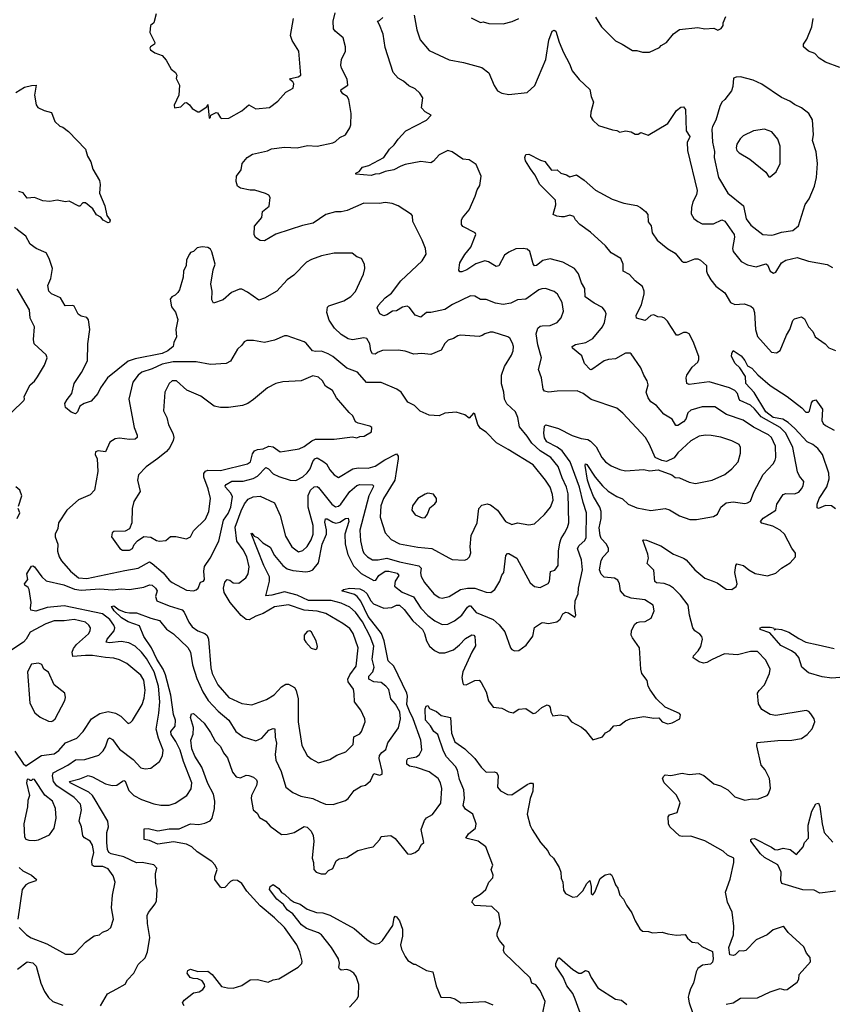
# Model space of a CAD drawing. Extents: x 2056909 to 2160450, y 827444 to 1016825.
# Tile 465 of 501: x 2125242 to 2130962, y 975486 to 982416. Entities that reach past the tile are written whole.
import ezdxf

# ---------------------------------------------------------------- set-up
doc = ezdxf.new("R2010")
doc.units = 0

msp = doc.modelspace()

# ---------------------------------------------------------------- linework, layer by layer
at = {"layer": '0CON10XD'}
for points in [[(2126202, 982458), (2126186.7, 982395), (2126162.5, 982375), (2126156.7, 982325), (2126192.5, 982255), (2126190, 982245), (2126162.5, 982225), (2126157.5, 982215), (2126162.5, 982205), (2126193.9, 982183.9), (2126243.6, 982163.6), (2126272, 982132), (2126307, 982067), (2126337.5, 982045), (2126347.5, 982025), (2126343.3, 982003.3), (2126366.7, 981955), (2126362.9, 981885), (2126328, 981815), (2126332.5, 981795), (2126377, 981803), (2126405, 981830), (2126415, 981832.5), (2126437.7, 981817.7), (2126455, 981790), (2126495, 981767.5), (2126505, 981767.5), (2126558.3, 981801.7), (2126565, 981820), (2126575, 981722.5), (2126585, 981730), (2126587, 981743), (2126625, 981763.8), (2126635, 981760), (2126655, 981726.2), (2126665, 981721.2)], [(2128920.6, 980260.6), (2128975.4, 980264.6), (2129025.4, 980284.6), (2129052.2, 980317.8), (2129068.9, 980365), (2129060, 980425), (2129027.1, 980485), (2129005, 980501.9), (2128943.8, 980523.8), (2128917.4, 980522.6), (2128895, 980513.8), (2128805, 980450), (2128745, 980444.4), (2128698.9, 980421.1), (2128645, 980411.4), (2128590.6, 980420.6), (2128525, 980445.6), (2128485, 980445.6), (2128445, 980470), (2128415, 980471.4), (2128289.4, 980410.6), (2128235, 980376.7), (2128135.5, 980354.5), (2128105, 980354.2), (2128065, 980322.9), (2128026, 980336), (2127985, 980390), (2127969.4, 980399.4), (2127936.3, 980393.7), (2127895, 980366.2), (2127865, 980363.8), (2127825, 980338), (2127805, 980332.5), (2127776.2, 980345), (2127758.3, 980388.3), (2127764.4, 980405), (2127815, 980459.5), (2127857.8, 980492.2), (2127925, 980577.5), (2128075, 980718), (2128104, 980765), (2128097.1, 980805), (2128074.3, 980865), (2128010, 980995), (2128005.8, 981035), (2127998.8, 981045), (2127907, 981107), (2127862.7, 981122.7), (2127815, 981130), (2127775, 981121.9), (2127665, 981124.4), (2127547.3, 981072.7), (2127505, 981063.8), (2127465, 981063.5), (2127397.5, 981045), (2127306.4, 980983.6), (2127231.7, 980968.3), (2127145, 980939.5), (2127044, 980906), (2126965, 980858.6), (2126935, 980861.2), (2126902.7, 980882.7), (2126892.5, 980905), (2126893.9, 980963.9), (2126945, 981023.3), (2126951.2, 981065), (2126997.4, 981102.6), (2127003.8, 981165), (2126995, 981180), (2126972.1, 981192.1), (2126896.1, 981216.1), (2126865, 981216.2), (2126795, 981231.2), (2126773.8, 981245), (2126766.1, 981276.1), (2126766.7, 981315), (2126800, 981360), (2126807.5, 981405), (2126843.8, 981445), (2126879.7, 981470.3), (2126985, 981493.1), (2127015, 981507.8), (2127105, 981518.9), (2127195, 981514.4), (2127268.3, 981531.7), (2127335, 981526.7), (2127445, 981548.6), (2127465, 981558), (2127495, 981586), (2127535, 981606.2), (2127566.2, 981655), (2127573.8, 981675), (2127574.3, 981755), (2127559.1, 981855), (2127545.7, 981875.7), (2127517.5, 981895), (2127502.5, 981915), (2127504.5, 981925.5), (2127552, 981955), (2127546.6, 981996.6), (2127505.8, 982075), (2127501.4, 982095), (2127507.5, 982135), (2127535.7, 982194.3), (2127535.7, 982225), (2127518.9, 982288.9), (2127461.2, 982335), (2127451.7, 982351.7), (2127449.2, 982405), (2127461.9, 982465)], [(2126665, 981721.2), (2126715, 981724), (2126805, 981774.2), (2126855, 981816.2), (2126905, 981789.2), (2127001.2, 981798.8), (2127058.3, 981841.7), (2127114.2, 981905.8), (2127166.7, 981935), (2127172.5, 981965), (2127165, 981978.8), (2127143.3, 981995), (2127147, 982003), (2127202.5, 982015), (2127220, 982025), (2127207.1, 982195), (2127159.4, 982269.4), (2127147.1, 982305), (2127170, 982425)], [(2129344.7, 979135), (2129385, 979097.6), (2129445, 979059.3), (2129483.8, 979043.8), (2129525.8, 979005.8), (2129585, 978981.2), (2129685, 978960.6), (2129785, 978975.6), (2129815.4, 978965.4), (2129885, 978923.5), (2129958.6, 978898.6), (2130005, 978899.1), (2130125, 978918.5), (2130154, 978935), (2130176.9, 978985), (2130215.3, 979014.7), (2130265, 979022.3), (2130345, 979011.1), (2130365.4, 979014.6), (2130385, 979028), (2130408.3, 979091.7), (2130475, 979214), (2130545, 979290), (2130560, 979315), (2130564.6, 979335.4), (2130562, 979415), (2130534.5, 979475), (2130512.9, 979495), (2130407.5, 979547.5), (2130335, 979598.2), (2130217.7, 979637.7), (2130135, 979691.9), (2130045, 979691.4), (2129965, 979668.6), (2129945, 979648.8), (2129929.6, 979605), (2129915, 979585.6), (2129875, 979558.9), (2129860.7, 979560.7), (2129834, 979604), (2129775, 979638.5), (2129725, 979701.4), (2129685, 979727.5), (2129665, 979753.8), (2129651.5, 979795), (2129665.7, 979845), (2129659.2, 979875), (2129634.2, 979915), (2129614, 979965), (2129546.7, 980065), (2129538.8, 980068.8), (2129505, 980067.8), (2129435, 980030), (2129387.5, 980025), (2129356.7, 980015), (2129275, 979958), (2129265, 979952), (2129257.5, 979955), (2129218.6, 979995), (2129199.8, 980049.8), (2129132.5, 980105), (2129130, 980115), (2129155, 980129.5), (2129226.2, 980143.8), (2129277.1, 980172.9), (2129344.4, 980255), (2129358.1, 980285), (2129368.9, 980345), (2129363.1, 980365), (2129345, 980390.8), (2129285, 980420), (2129221.9, 980465), (2129219.1, 980525), (2129195.5, 980565), (2129176.3, 980626.3), (2129147.5, 980665), (2129065, 980709.4), (2128975, 980733.1), (2128925, 980722.2), (2128879.2, 980685), (2128865, 980683.1), (2128855, 980698.8), (2128833.6, 980785), (2128815, 980800.8), (2128786.4, 980806.4), (2128735, 980803.4), (2128685, 980780.7), (2128655, 980758.2), (2128615, 980683.8), (2128595, 980678), (2128583.8, 980685), (2128541.3, 980711.3), (2128515, 980717.8), (2128452.6, 980697.4), (2128390, 980655), (2128355, 980640.9), (2128340.7, 980640.7), (2128332.3, 980652.3), (2128339.2, 980705), (2128375, 980764.3), (2128416.5, 980815), (2128453.6, 980903.6), (2128447.5, 980915), (2128360.5, 980960.5), (2128352.5, 980975), (2128351.2, 981005), (2128358.6, 981021.4), (2128405, 981076.7), (2128447.9, 981175), (2128460.9, 981219.1), (2128481.4, 981248.6), (2128490, 981315), (2128455, 981397.5), (2128405, 981429.4), (2128360, 981435), (2128286.1, 981486.1), (2128255, 981495.7), (2128194, 981465), (2128155, 981421.2), (2128135, 981408.8), (2128065, 981418), (2127955, 981396.1), (2127924.2, 981384.2), (2127875, 981359.4), (2127815, 981348.2), (2127775, 981330.6), (2127745, 981329.2), (2127715, 981318.5), (2127608.3, 981328.3), (2127607.5, 981335), (2127632, 981348), (2127655, 981378), (2127700.3, 981389.7), (2127805, 981447.1), (2127845, 981504.2), (2127877.1, 981535), (2127905, 981575.8), (2127958.8, 981635), (2128105, 981708.6), (2128139.2, 981745), (2128095, 981768.5), (2128070, 981795), (2128079.1, 981865), (2128058.9, 981898.9), (2128025, 981930.6), (2127981.7, 981951.7), (2127943.2, 981983.2), (2127905, 982003.8), (2127870, 982045), (2127815, 982220), (2127801.2, 982315), (2127775, 982380), (2127760, 982405), (2127775, 982410), (2127798.3, 982431.7)], [(2128017.9, 982447.9), (2128036.1, 982343.9), (2128061.4, 982275), (2128125, 982199.2), (2128265, 982134.4), (2128365, 982115.5), (2128495, 982078.6), (2128545, 982041.2), (2128582.3, 981952.3), (2128606.2, 981915), (2128635, 981898.8), (2128685, 981890), (2128815, 981904), (2128867.9, 981952.1), (2128944.5, 982135), (2128967.1, 982272.9), (2128990, 982335), (2129005, 982342.5), (2129015, 982335.8), (2129038.9, 982258.9), (2129069.2, 982185), (2129112.5, 982105), (2129130, 982055), (2129180, 981995), (2129255.8, 981925), (2129264.3, 981875), (2129280, 981835), (2129261.1, 981765), (2129260, 981735), (2129275, 981708.8), (2129315, 981671.2), (2129415, 981640), (2129445, 981636.2), (2129465, 981623.3), (2129505, 981633.3), (2129545, 981626.7), (2129575, 981610), (2129595, 981611.2), (2129615, 981621.2), (2129665, 981604), (2129805, 981685.8), (2129865, 981778), (2129895, 981800), (2129915, 981803.8), (2129929.2, 981785), (2129934.2, 981634.2), (2129959.1, 981595), (2129956.5, 981585), (2129940.4, 981555), (2129941.5, 981495), (2130011.5, 981215), (2130005.5, 981184.5), (2129980, 981135), (2129970.8, 981095), (2129968.8, 981048.8), (2129987.9, 981017.9), (2130014.5, 980994.5), (2130045, 980979.2), (2130125, 980978.1), (2130185, 981006.9), (2130205, 980998.1), (2130271.6, 980905), (2130273.5, 980885), (2130260, 980805), (2130263.5, 980783.5), (2130320.6, 980715), (2130365, 980689.5), (2130425, 980675.9), (2130495, 980698.1), (2130505, 980690), (2130524.5, 980645), (2130547.8, 980632.2), (2130565, 980640), (2130605, 980705.6), (2130635, 980724.6), (2130715, 980741.1), (2130795, 980716.5), (2130925, 980692.7), (2130963, 980673)], [(2128419.3, 982429.3), (2128485, 982396.2), (2128505, 982400), (2128545, 982390), (2128645, 982386.2), (2128707.5, 982402.5), (2128755, 982423.8)], [(2129294, 982435), (2129337, 982367), (2129435, 982266.7), (2129482.5, 982245), (2129555, 982200), (2129585, 982200), (2129625, 982187.5), (2129675, 982186.7), (2129745, 982220), (2129757.5, 982235), (2129795, 982256.2), (2129843, 982317), (2129885, 982346.2), (2130015, 982360), (2130065, 982351.2), (2130126.7, 982356.7), (2130155, 982342.5), (2130180, 982355), (2130192.5, 982375), (2130192.5, 982395), (2130212.3, 982437.7)], [(2131015, 982080), (2130915, 982117.5), (2130870, 982145), (2130838.5, 982178.5), (2130793.3, 982195), (2130760, 982225), (2130760, 982245), (2130781.7, 982278.3), (2130818.8, 982365), (2130826, 982425)], [(2130535, 980900), (2130555, 980903.8), (2130605, 980920.5), (2130685, 980933.3), (2130724.2, 980965), (2130771.1, 981115), (2130800, 981155), (2130836.4, 981243.6), (2130850, 981305), (2130857.5, 981405), (2130847.5, 981485), (2130823.3, 981565), (2130830, 981605), (2130822.3, 981712.3), (2130796.2, 981755), (2130745.7, 981795.7), (2130695, 981818.6), (2130663.5, 981843.5), (2130605, 981867.8), (2130465, 981962), (2130405, 981990.8), (2130315, 982014), (2130285, 982012.5), (2130266.7, 982005), (2130262, 981945), (2130252, 981915), (2130204.6, 981855.4), (2130184.4, 981835), (2130168.9, 981805), (2130142.1, 981707.9), (2130117.5, 981665), (2130113.1, 981645), (2130118.5, 981555), (2130132.1, 981487.9), (2130130, 981445), (2130160.6, 981305), (2130225.3, 981195.3), (2130335.7, 981105.7), (2130356.4, 981015), (2130388.8, 980968.8), (2130473.3, 980905), (2130535, 980900)], [(2125215, 981904), (2125275, 981941.2), (2125325, 981952), (2125357.5, 981955), (2125346.2, 981885), (2125357.7, 981817.7), (2125368.3, 981798.3), (2125415, 981776.2), (2125465, 981763.3), (2125490, 981700), (2125525, 981666.7), (2125545, 981660), (2125585, 981630), (2125703.8, 981505), (2125720, 981455), (2125742, 981415), (2125756.2, 981365), (2125803.8, 981285), (2125808.8, 981255), (2125802.5, 981195), (2125840, 981105), (2125855, 981037.5), (2125877.5, 981005), (2125875, 980987.5), (2125865, 980986.2), (2125830, 981005), (2125813.3, 981025), (2125782, 981042), (2125757.5, 981085), (2125705, 981126.2), (2125685, 981126.7), (2125665, 981102.5), (2125657, 981103), (2125589.3, 981139.3), (2125565, 981133.8), (2125506.1, 981146.1), (2125455, 981136), (2125405, 981142), (2125345.6, 981165.6), (2125295, 981160.8), (2125265, 981198), (2125235, 981205.8)], [(2130525, 981310), (2130566.2, 981345), (2130593.8, 981405), (2130595.8, 981525), (2130578, 981575), (2130535, 981626), (2130485, 981645.8), (2130406.6, 981633.4), (2130335, 981597.8), (2130313.3, 981576.7), (2130290.6, 981539.4), (2130284.1, 981515), (2130289.6, 981495), (2130305, 981479.6), (2130381.2, 981435), (2130493.9, 981343.9), (2130515, 981310), (2130525, 981310)], [(2130460.7, 977169.3), (2130430, 977305), (2130432, 977328), (2130577.7, 977342.3), (2130675.8, 977344.2), (2130745, 977356.7), (2130785.9, 977384.1), (2130820, 977425), (2130838.8, 977475), (2130833.3, 977495), (2130811.2, 977531.2), (2130795.8, 977545.8), (2130777, 977553), (2130565, 977518), (2130525, 977526.2), (2130465, 977560), (2130441.7, 977601.7), (2130436, 977675), (2130446, 977695), (2130484.2, 977735), (2130519.5, 977815), (2130525.5, 977845), (2130495, 977908), (2130435, 977968), (2130385, 977968.1), (2130295, 977945.5), (2130203, 977953), (2130115, 977913.1), (2130078.4, 977891.6), (2130055, 977887.9), (2130025.4, 977895.4), (2129983.3, 977925), (2129985, 977937.5), (2130017.4, 977972.6), (2130036.9, 978005), (2130046.9, 978055), (2130042.5, 978075), (2130030.3, 978090.3), (2129994.5, 978114.5), (2129979.2, 978135), (2129956.5, 978225), (2129946.2, 978295), (2129892.5, 978365), (2129843.1, 978415), (2129815, 978433.6), (2129778.8, 978448.8), (2129725, 978452.5), (2129712.9, 978462.9), (2129705, 978542.5), (2129659.5, 978589.5), (2129667.5, 978625), (2129664.4, 978655), (2129628.3, 978751.7), (2129634.1, 978755.9), (2129655, 978751.9), (2129755, 978712.5), (2129843.3, 978655), (2129915, 978627.1), (2129933.8, 978613.8), (2129994.4, 978545), (2130064.4, 978485), (2130115, 978465.5), (2130152.3, 978452.3), (2130215, 978408), (2130253.9, 978406.1), (2130283.9, 978426.1), (2130291.2, 978445), (2130275.7, 978525), (2130282.5, 978575), (2130290, 978585), (2130336.7, 978575), (2130375, 978544.2), (2130419.1, 978519.1), (2130505, 978502.5), (2130565, 978521.2), (2130605, 978556), (2130665, 978593.8), (2130703.3, 978635), (2130701.7, 978661.7), (2130675.9, 978695.9), (2130625, 978796), (2130595, 978821.9), (2130542.2, 978852.2), (2130465, 978872.2), (2130455.8, 978885), (2130475, 978908.2), (2130563.3, 978965), (2130572.2, 979005), (2130616, 979075), (2130635, 979081.5), (2130695, 979078.2), (2130725, 979091.5), (2130745, 979112.9), (2130757.8, 979135), (2130760.8, 979165), (2130732, 979202), (2130715.9, 979234.1), (2130684.2, 979405), (2130633.9, 979505), (2130594.2, 979545), (2130461.1, 979621.1), (2130415, 979676.2), (2130385, 979702.3), (2130313.5, 979735), (2130305.2, 979745.2), (2130294.6, 979785), (2130275, 979805.9), (2130239.2, 979825), (2130095, 979868.2), (2129955, 979848), (2129937.5, 979855), (2129932, 979895), (2129938, 979915), (2129975, 979970), (2130015.8, 980005), (2130022.9, 980025), (2130021.4, 980045), (2129982, 980152), (2129955, 980204), (2129935, 980214.3), (2129915, 980214.2), (2129877.5, 980195), (2129865, 980196), (2129825.5, 980255.5), (2129802.5, 980295), (2129780, 980315), (2129765, 980322.9), (2129732.5, 980325), (2129705, 980338.8), (2129685, 980334.2), (2129645, 980300), (2129584.4, 980314.4), (2129581.4, 980335), (2129618.3, 980411.7), (2129638, 980485), (2129638.4, 980505), (2129625, 980538.9), (2129575, 980578.2), (2129535, 980622.7), (2129490, 980645), (2129488.5, 980695), (2129473.1, 980735), (2129405, 980775.6), (2129365.2, 980825.2), (2129260.8, 980920.8), (2129183.8, 980975), (2129155, 981006.7), (2129141.7, 981031.7), (2129115, 981041.2), (2129075, 981027.5), (2129055, 981028.9), (2129023.1, 981033.1), (2128996.7, 981045), (2129016.4, 981113.6), (2129013.8, 981145), (2128903.8, 981255), (2128866.7, 981325), (2128836.4, 981366.4), (2128803, 981423), (2128796.7, 981445), (2128805, 981466.7), (2128825, 981468.8), (2128906.7, 981426.7), (2128938.8, 981418.8), (2128985, 981357.5), (2129025, 981360), (2129050, 981335), (2129090, 981325), (2129115, 981310), (2129160, 981325), (2129215, 981286.2), (2129295.6, 981215.6), (2129412, 981152), (2129495, 981125.8), (2129585, 981107.3), (2129610.8, 981095), (2129647.8, 981065), (2129662.5, 981045), (2129665, 980992.5), (2129685.8, 980965.8), (2129694.4, 980915), (2129728.6, 980865), (2129804.2, 980804.2), (2129855, 980772.5), (2129899.3, 980719.3), (2129915, 980709.2), (2129935, 980710), (2129995, 980731.9), (2130015, 980732.5), (2130035, 980724), (2130075.6, 980685.6), (2130076.9, 980645), (2130083.8, 980623.8), (2130105.6, 980585), (2130141.2, 980541.2), (2130205, 980492.9), (2130245.8, 980425), (2130275, 980412.5), (2130342.5, 980415), (2130389.1, 980399.1), (2130405, 980386.2), (2130413.5, 980355), (2130422.2, 980235), (2130435, 980186.7), (2130533.3, 980075), (2130569.3, 980070.7), (2130595, 980087.5), (2130639.2, 980195), (2130663.6, 980236.4), (2130685, 980298.8), (2130695, 980311.2), (2130745, 980323.8), (2130765, 980310), (2130793.9, 980253.9), (2130825, 980221.2), (2130840.8, 980185), (2130911.9, 980135), (2130937, 980107), (2130985, 980086.9)], [(2127668, 980695), (2127646.7, 980735), (2127615, 980746), (2127583, 980773), (2127455, 980772.9), (2127365.7, 980754.3), (2127295, 980729.2), (2127260.9, 980709.1), (2127171.2, 980618.8), (2127124.3, 980585.7), (2127051.2, 980505), (2126964.6, 980455.4), (2126925, 980442.5), (2126845, 980499.2), (2126805, 980518.8), (2126788.3, 980518.3), (2126733.7, 980496.3), (2126675, 980444.2), (2126605, 980421.2), (2126594.3, 980444.3), (2126595.8, 980505.8), (2126587.5, 980555), (2126604, 980655), (2126617.1, 980695), (2126595, 980783.3), (2126585, 980801.2), (2126565, 980813.8), (2126525, 980818), (2126490.8, 980809.2), (2126465.8, 980784.2), (2126445, 980777.5), (2126436.7, 980765), (2126416.7, 980725), (2126413.3, 980685), (2126393.8, 980645), (2126393.3, 980605), (2126366.2, 980515), (2126355, 980496.7), (2126335, 980476.7), (2126312.5, 980465), (2126301.7, 980448.3), (2126310, 980395), (2126338.6, 980358.6), (2126355.3, 980305), (2126341.7, 980235), (2126346, 980185), (2126325.6, 980145), (2126322.9, 980115), (2126284.4, 980085), (2126245, 980067.6), (2126055, 980028.8), (2126006.4, 980013.6), (2125859.4, 979895), (2125811.4, 979825), (2125791.9, 979785), (2125745, 979730), (2125695, 979714), (2125666.2, 979695), (2125648, 979655), (2125635, 979642), (2125605, 979653.1), (2125565, 979685.8), (2125558.6, 979715), (2125577, 979743), (2125608.9, 979785), (2125624.6, 979855), (2125676.2, 979933.8), (2125718.2, 980015), (2125720.3, 980135), (2125735.5, 980235), (2125725, 980303.3), (2125715, 980318.8), (2125675, 980328.8), (2125653.3, 980343.3), (2125625, 980398.8), (2125615, 980404), (2125562, 980402), (2125529.1, 980459.1), (2125465, 980485.7), (2125445.8, 980505), (2125440.5, 980545), (2125461.1, 980595), (2125472, 980665), (2125450, 980735), (2125427.1, 980775), (2125356.7, 980805), (2125316.2, 980835), (2125285, 980892.9), (2125205, 980953.5)], [(2125237.1, 976027.1), (2125290.6, 975975), (2125323.3, 975953.3), (2125431.7, 975911.7), (2125565, 975838), (2125615, 975839.2), (2125635, 975848), (2125705, 975924.2), (2125765, 975967.5), (2125804.2, 975975.8), (2125825, 975994), (2125862, 976008), (2125883.6, 976026.4), (2125902.5, 976085), (2125888, 976165), (2125894.2, 976254.2), (2125914, 976345), (2125900.3, 976390.3), (2125865, 976438.2), (2125826.2, 976455), (2125765, 976456.9), (2125752.1, 976465), (2125750.5, 976495), (2125764.1, 976555), (2125755.3, 976605.3), (2125737.8, 976635), (2125697.4, 976657.4), (2125685, 976670.8), (2125677.8, 976735), (2125660.3, 976775), (2125676.2, 976855), (2125668.9, 976895), (2125625, 976941.6), (2125503.3, 977023.3), (2125479.8, 977055), (2125471.6, 977095), (2125476.4, 977115), (2125580.6, 977169.4), (2125634, 977206), (2125700.6, 977209.4), (2125799.8, 977240.2), (2125829.3, 977270.7), (2125845, 977297.5), (2125864.7, 977355.3), (2125875, 977361.1), (2125895, 977348.5), (2125945, 977282.7), (2126039.7, 977209.7), (2126095, 977150.6), (2126125, 977142.2), (2126165, 977148.2), (2126225.5, 977195), (2126246.4, 977235), (2126252.3, 977275), (2126218.9, 977358.9), (2126202.4, 977422.4), (2126222, 977535), (2126228.9, 977615), (2126218.3, 977725), (2126187.7, 977825), (2126135, 977919.3), (2126099.7, 977965), (2126055, 978007.5), (2126010.9, 978030.9), (2125955, 978040), (2125875, 978030.7), (2125850.8, 978035), (2125857.5, 978055), (2125906.4, 978115), (2125912.3, 978135), (2125904.7, 978155), (2125875.3, 978195), (2125824.8, 978234.8), (2125555, 978291), (2125435, 978277.8), (2125355, 978253.8), (2125321.1, 978261.1), (2125317.1, 978275), (2125322, 978315), (2125309.5, 978405), (2125300.4, 978420.4), (2125278.8, 978435), (2125276, 978445), (2125298.2, 978475), (2125292.9, 978515), (2125325, 978570.8), (2125335, 978572.9), (2125345, 978565.6), (2125396.8, 978495), (2125427, 978467), (2125551.3, 978438.7), (2125627.5, 978407.5), (2125675, 978399.6), (2125805, 978410.6), (2125895, 978402.1), (2125955, 978409.6), (2126015, 978404.5), (2126115, 978420.7), (2126155, 978439.1), (2126175, 978436.4), (2126197.7, 978415), (2126208.8, 978395), (2126198.2, 978355), (2126207.8, 978325), (2126295, 978289.7), (2126385, 978263.1), (2126400.4, 978245), (2126432.7, 978175), (2126455, 978143.8), (2126495, 978115.4), (2126545.7, 978095.7), (2126561.1, 978081.1), (2126570.4, 978055), (2126587.7, 977855), (2126596.8, 977815), (2126636.4, 977735), (2126715, 977645.5), (2126805, 977602.2), (2126875, 977593.3), (2126978.7, 977631.3), (2127032, 977665), (2127085, 977719.2), (2127115, 977740), (2127135, 977740), (2127175, 977715.6), (2127188.2, 977695), (2127200.9, 977635), (2127202.1, 977475), (2127226.8, 977306.8), (2127265, 977236.2), (2127292.4, 977212.4), (2127345, 977185.8), (2127425, 977209.4), (2127475, 977238.6), (2127537.9, 977262.1), (2127588.5, 977315), (2127592.7, 977367.3), (2127635, 977390), (2127648.1, 977405), (2127673.9, 977473.9), (2127670.8, 977495), (2127642.5, 977555), (2127599.4, 977615), (2127595, 977670), (2127592.5, 977705), (2127554.8, 977754.8), (2127551.8, 977775), (2127565.2, 977805), (2127610.8, 977865), (2127623.6, 977995), (2127588.8, 978095), (2127565, 978130), (2127515.9, 978165.9), (2127396.4, 978236.4), (2127335, 978252), (2127245, 978260.8), (2127135, 978296.9), (2127035, 978283.1), (2126954.4, 978235.6), (2126905, 978217.8), (2126858.1, 978191.9), (2126835, 978193.2), (2126801.8, 978221.8), (2126723.2, 978313.2), (2126681.9, 978385), (2126675.4, 978415), (2126685, 978456.7), (2126702.5, 978475), (2126720.6, 978470.6), (2126745, 978452), (2126785, 978450.8), (2126832.6, 978487.4), (2126849.6, 978515), (2126857.1, 978565), (2126841.7, 978635), (2126815.2, 978685.2), (2126770.8, 978745), (2126759.5, 978845), (2126801.4, 978958.6), (2126825, 979008.9), (2126849.4, 979040.6), (2126885, 979058.6), (2126935, 979061.9), (2127036.1, 979016.1), (2127076, 978926), (2127111.6, 978781.6), (2127156.7, 978706.7), (2127205, 978670), (2127235, 978680.6), (2127265, 978708.1), (2127293.4, 978755), (2127306.8, 978795), (2127306.4, 978855), (2127272.1, 978985), (2127272.8, 979067.2), (2127289.1, 979105), (2127315, 979127.5), (2127335, 979131.4), (2127345, 979124.2), (2127438.7, 979005), (2127465, 978988.4), (2127485, 978992.4), (2127501.8, 979005), (2127565.9, 979094.1), (2127615, 979138.5), (2127635, 979144.6), (2127725, 979141.4), (2127731.4, 979135), (2127730.4, 979125), (2127698.7, 979065), (2127636.4, 978823.6), (2127641.1, 978748.9), (2127654.1, 978684.1), (2127665, 978661.2), (2127690.8, 978635), (2127725.4, 978615.4), (2127765, 978613.4), (2127826.5, 978626.5), (2127915, 978600.8), (2128052.4, 978572.4), (2128068.9, 978555), (2128063.8, 978523.8), (2128066.7, 978496.7), (2128092.2, 978455), (2128156.7, 978375), (2128195, 978350), (2128215, 978345.6), (2128265, 978356.9), (2128345, 978405.5), (2128395, 978415.3), (2128445, 978414), (2128525, 978386.5), (2128557.5, 978385), (2128587.1, 978405), (2128621.4, 978465), (2128634.4, 978505.6), (2128650, 978525), (2128662.9, 978645), (2128675, 978658.8), (2128685, 978658), (2128740, 978625), (2128835, 978452.5), (2128865, 978426.9), (2128905, 978420), (2128962.4, 978447.6), (2128970.4, 978465), (2128977.1, 978532.9), (2129008.9, 978541.1), (2129032.9, 978575), (2129035.5, 978675.5), (2129043.8, 978735), (2129053.8, 978765), (2129076.9, 978803.1), (2129097.9, 978842.1), (2129107.1, 978875), (2129102.3, 979077.7), (2129091.9, 979125), (2129060.7, 979190.7), (2129032.2, 979272.2), (2128980, 979335), (2128905, 979380.7), (2128846.5, 979435), (2128814.5, 979485), (2128759.4, 979549.4), (2128748.5, 979615), (2128731.9, 979655), (2128671.4, 979711.4), (2128653.3, 979745), (2128648.5, 979795), (2128632.7, 979852.7), (2128633.8, 979913.8), (2128654.5, 979975), (2128703.1, 980055), (2128714.4, 980085), (2128716.9, 980115), (2128710.3, 980140.3), (2128691.2, 980175), (2128676.7, 980185), (2128575, 980215.6), (2128553, 980217), (2128515, 980205.6), (2128497, 980193), (2128475, 980186.9), (2128345, 980196.5), (2128325, 980191.4), (2128295, 980171.9), (2128258.8, 980161.2), (2128235, 980136), (2128208.9, 980091.1), (2128135, 980059.5), (2128073.2, 980066.8), (2128015, 980061.9), (2127955, 980083.1), (2127905, 980090), (2127795, 980087.9), (2127765, 980076.5), (2127745, 980061.1), (2127725, 980063.1), (2127713.8, 980085), (2127707.5, 980135), (2127685, 980171.2), (2127665, 980177.8), (2127585, 980161.9), (2127555, 980170.5), (2127505, 980200), (2127456.7, 980245), (2127420.4, 980300.4), (2127404, 980355), (2127407.5, 980392.5), (2127417, 980403), (2127523, 980437), (2127571.5, 980468.5), (2127606.4, 980503.6), (2127662, 980625), (2127672, 980665), (2127668, 980695)], [(2125105.2, 979574.8), (2125270, 979735), (2125276.7, 979745), (2125272.5, 979765), (2125315, 979845.7), (2125347.1, 979872.9), (2125368.1, 979901.9), (2125416.3, 979985), (2125435.3, 980035.3), (2125426.9, 980056.9), (2125344.5, 980135), (2125340, 980165), (2125346.8, 980255), (2125314.3, 980314.3), (2125310, 980375), (2125225, 980522)], [(2125810, 975475), (2125860.3, 975559.7), (2125925.5, 975594.5), (2125983, 975627), (2126001.7, 975658.3), (2126044.5, 975705.5), (2126074.5, 975765.5), (2126125, 975813.3), (2126142.5, 975855), (2126156.9, 975955), (2126140.7, 976055), (2126138.9, 976111.1), (2126147.4, 976132.6), (2126196.2, 976193.8), (2126204.3, 976215), (2126209.4, 976295), (2126200.6, 976335), (2126198.8, 976405), (2126207.5, 976445), (2126185, 976466.7), (2126103.6, 976483.6), (2126065, 976481.8), (2125975, 976524.8), (2125885.4, 976545.4), (2125870, 976555), (2125860.7, 976575), (2125854, 976624), (2125856.2, 976695), (2125866, 976734), (2125861.2, 976775), (2125772.9, 976925), (2125754.4, 976954.4), (2125728.3, 976978.3), (2125597.1, 977045), (2125593.1, 977055), (2125665, 977072), (2125724.6, 977095.4), (2125755, 977087.5), (2125845, 977038.4), (2125892.5, 977025), (2125925, 977028.2), (2125965, 977055.7), (2125975, 977060), (2125985, 977056), (2126010.7, 976990.7), (2126045, 976955.7), (2126098, 976928), (2126185, 976897.1), (2126235, 976888.6), (2126295, 976887.5), (2126335, 976902.2), (2126417.5, 976955), (2126447.8, 977002.2), (2126453.5, 977045), (2126395.6, 977195.6), (2126371.7, 977275), (2126341.7, 977335), (2126307.6, 977385), (2126305.4, 977405), (2126335, 977443.1), (2126338.4, 977485), (2126323.9, 977525), (2126305, 977662.5), (2126268.2, 977805), (2126251, 977845), (2126208, 977915), (2126169.1, 977995), (2126116.5, 978075), (2126085, 978148.6), (2126005, 978176.9), (2125958.2, 978205), (2125905.6, 978255), (2125888, 978285), (2125905, 978290), (2125942.8, 978262.8), (2125985, 978246.9), (2126015, 978240.6), (2126065, 978240.9), (2126165, 978202.6), (2126225, 978186.7), (2126275, 978125.6), (2126325, 978094.4), (2126425, 977998.1), (2126444.5, 977965), (2126458.7, 977875), (2126489, 977779), (2126530.2, 977685), (2126567.3, 977625), (2126639.4, 977549.4), (2126713.8, 977485), (2126763.3, 977405), (2126815, 977368.2), (2126905, 977339.4), (2126945, 977360), (2126994.7, 977415.3), (2127025, 977426.9), (2127038.8, 977425), (2127039.6, 977365), (2127048.7, 977325), (2127040.6, 977245), (2127045.3, 977205.3), (2127082, 977125), (2127114, 977014), (2127165, 976976.9), (2127219.8, 976949.8), (2127304.5, 976934.5), (2127355, 976910.6), (2127395, 976894.4), (2127448.1, 976891.9), (2127535, 976919.2), (2127554.5, 976935.5), (2127595, 976990), (2127645, 977020.8), (2127675, 977028), (2127712.1, 977057.9), (2127735, 977110), (2127775, 977099.2), (2127793.8, 977105), (2127794.3, 977125.7), (2127771.2, 977215), (2127773.8, 977236.2), (2127790.9, 977259.1), (2127820, 977280), (2127833.6, 977326.4), (2127909.2, 977430.8), (2127921.9, 977495), (2127918.5, 977545), (2127888, 977598), (2127853.3, 977635), (2127840.8, 977700.8), (2127820, 977725), (2127785, 977750.4), (2127734.8, 977754.8), (2127699.6, 977775), (2127700, 977795), (2127726.7, 977825), (2127737.7, 977857.7), (2127722.4, 977915), (2127735, 978006.7), (2127709.5, 978075), (2127655, 978178.7), (2127605, 978246.4), (2127565, 978280.6), (2127505, 978309.3), (2127435, 978328.4), (2127275, 978328.4), (2127195.6, 978365), (2127105, 978388.9), (2127016.2, 978365), (2126975, 978360), (2127000.4, 978465), (2127000, 978495), (2126959.4, 978575), (2126870.8, 978799.2), (2126875, 978801.2), (2126891.7, 978781.7), (2126915, 978772.2), (2126954.1, 978734.1), (2127005, 978703.6), (2127035.7, 978645.7), (2127094.5, 978574.5), (2127125, 978551.2), (2127165, 978539.5), (2127255, 978530.7), (2127285, 978534.3), (2127305.9, 978544.1), (2127345.7, 978594.3), (2127371.6, 978725), (2127400.3, 978795), (2127401.2, 978825), (2127390.5, 978879.5), (2127395, 978902.5), (2127405, 978903.6), (2127445, 978879.1), (2127467.9, 978872.1), (2127495, 978879.6), (2127535, 978904.6), (2127555, 978908.6), (2127557.4, 978885), (2127531.1, 978795), (2127533, 978725), (2127551, 978651), (2127591, 978571), (2127645, 978519.2), (2127735, 978469.2), (2127748.8, 978471.2), (2127769.2, 978505), (2127815, 978535.2), (2127841.2, 978535), (2127899.8, 978519.8), (2127911.1, 978505), (2127885.8, 978465), (2127879.5, 978429.5), (2127935, 978386.8), (2128013.3, 978353.3), (2128064.8, 978274.8), (2128115, 978223.1), (2128164.8, 978184.8), (2128215, 978159.5), (2128255, 978162.5), (2128302.9, 978185), (2128355, 978225.5), (2128395, 978281.9), (2128405, 978290.6), (2128415, 978289.4), (2128455, 978243.2), (2128574.1, 978194.1), (2128616.9, 978156.9), (2128656.8, 978106.8), (2128696.7, 977995), (2128705, 977983.8), (2128725, 977974), (2128755, 977976), (2128807, 978013), (2128852.7, 978077.3), (2128865, 978137.5), (2128915, 978170), (2128925, 978173.3), (2128965, 978166.2), (2129021.7, 978178.3), (2129045, 978196.7), (2129066, 978235), (2129085, 978246.7), (2129105, 978241.1), (2129149.7, 978210.3), (2129156.9, 978225), (2129149.7, 978275), (2129150.9, 978325), (2129171.9, 978375), (2129174.5, 978415.5), (2129203.9, 978545), (2129196.8, 978615), (2129169.2, 978695), (2129178.8, 978715), (2129219.4, 978750.6), (2129228.3, 978771.7), (2129232.5, 978945), (2129206.9, 979016.9), (2129181.3, 979125), (2129115.7, 979305), (2129060.6, 979380.6), (2129025, 979407.6), (2128951.5, 979445), (2128935, 979472.5), (2128930.3, 979505), (2128935.5, 979554.5), (2128945, 979565.6), (2129035, 979538.8), (2129129.7, 979489.7), (2129195, 979467.1), (2129240.3, 979460.3), (2129259.8, 979449.8), (2129300, 979410), (2129340, 979335), (2129365, 979304.4), (2129405, 979276.9), (2129465, 979250), (2129505, 979240), (2129635, 979251.2), (2129675, 979240), (2129735, 979247.5), (2129832, 979212), (2129855, 979194), (2129885, 979192.5), (2129955, 979160.6), (2129998.3, 979151.7), (2130115, 979175.8), (2130204.5, 979215.5), (2130254.4, 979255.6), (2130299.2, 979305), (2130315.8, 979365), (2130315.7, 979405), (2130305, 979425.8), (2130255, 979452.9), (2130176.9, 979476.9), (2130108.6, 979488.6), (2130068.3, 979491.7), (2130025.4, 979484.6), (2129967.1, 979452.9), (2129875, 979367.5), (2129847.6, 979332.4), (2129795, 979306.2), (2129762.5, 979312.5), (2129714.2, 979334.2), (2129675.7, 979425), (2129645.7, 979475), (2129487.6, 979647.6), (2129445, 979680.8), (2129265, 979742.5), (2129208, 979785), (2129165, 979802.9), (2129025, 979800.8), (2128965, 979793.5), (2128935, 979800.8), (2128926, 979815), (2128914.2, 979894.2), (2128894.3, 979954.3), (2128915.5, 980035), (2128888.7, 980128.7), (2128876.4, 980205), (2128888.6, 980245), (2128905, 980257.8), (2128920.6, 980260.6)], [(2126465, 978395.8), (2126485, 978402), (2126498, 978415), (2126513.6, 978456.4), (2126535.6, 978464.4), (2126542.9, 978475), (2126537.7, 978535), (2126543.1, 978566.9), (2126583.3, 978626.7), (2126644.5, 978745.5), (2126676.9, 978893.1), (2126709.2, 978940.8), (2126727.7, 978985), (2126739, 979059), (2126726.1, 979086.1), (2126691.1, 979125), (2126688.1, 979135), (2126694.2, 979145), (2126735, 979167.7), (2126815, 979168.6), (2126885, 979185.7), (2126915.9, 979204.1), (2126975, 979263.3), (2126994, 979254), (2127025, 979219.1), (2127065, 979200.4), (2127145.7, 979174.3), (2127185, 979172.2), (2127235, 979199.2), (2127265, 979227.1), (2127285.8, 979255), (2127304.5, 979305.5), (2127318.5, 979325), (2127335, 979331.1), (2127375, 979308.8), (2127400.5, 979290.5), (2127425, 979246.9), (2127455, 979212.5), (2127485, 979194.2), (2127586.4, 979253.6), (2127625, 979260.9), (2127695, 979258.7), (2127745, 979273.3), (2127812.2, 979317.8), (2127895, 979361.4), (2127904.7, 979344.7), (2127907, 979325), (2127883.1, 979175), (2127802.5, 979045), (2127783.1, 978995), (2127778.2, 978915), (2127814.2, 978804.2), (2127857.3, 978757.3), (2127915, 978727.9), (2128045, 978702.3), (2128143.4, 978693.4), (2128262.5, 978627.5), (2128285, 978617.1), (2128371.7, 978611.7), (2128392.1, 978617.9), (2128408.6, 978635), (2128416.6, 978663.4), (2128413.1, 978705), (2128420.5, 978785), (2128461.4, 978875), (2128474.3, 978975.7), (2128495, 978998.8), (2128532.5, 979007.5), (2128555, 979001.1), (2128604.6, 978964.6), (2128660.8, 978885), (2128707, 978863), (2128745, 978874.2), (2128825, 978861.4), (2128865, 978867.1), (2128935, 978932.2), (2128978.9, 978985), (2128996.4, 979035), (2128992.9, 979075), (2128975.3, 979125), (2128942.3, 979175), (2128855, 979283.8), (2128680.8, 979390.8), (2128598.5, 979438.5), (2128525, 979512.5), (2128485, 979539.2), (2128467.3, 979567.3), (2128445, 979640), (2128435, 979646.7), (2128405, 979612.5), (2128375, 979636), (2128315, 979653.8), (2128235, 979645.8), (2128195, 979628), (2128123.4, 979633.4), (2128061.3, 979661.3), (2128021.3, 979701.3), (2127974.5, 979724.5), (2127925.8, 979795), (2127896.1, 979816.1), (2127785, 979861.9), (2127681.8, 979861.8), (2127619.2, 979935), (2127545, 979964.4), (2127446.9, 980045), (2127413.8, 980063.8), (2127365, 980083.5), (2127325, 980080), (2127303.8, 980085), (2127259.4, 980139.4), (2127245, 980149.4), (2127125, 980192), (2127105, 980190), (2127035, 980159.4), (2126965, 980142.9), (2126887, 980157), (2126841.7, 980158.3), (2126820.7, 980149.3), (2126805.9, 980124.1), (2126775, 980096.7), (2126725, 980013.3), (2126695, 979996.7), (2126585, 979990), (2126485, 980006.9), (2126321.9, 980008.1), (2126245, 979992.1), (2126175, 979959.8), (2126100.8, 979935), (2126075.6, 979915), (2126037.1, 979865), (2126010, 979745), (2126046.7, 979545), (2126069.2, 979490.8), (2126069.2, 979475), (2126055, 979464.2), (2126015, 979460.6), (2125945, 979470), (2125913.1, 979466.9), (2125876.9, 979443.1), (2125846.4, 979373.6), (2125795, 979381.1), (2125774.7, 979375.3), (2125773.1, 979355), (2125788.1, 979325), (2125791.9, 979235), (2125768, 979105), (2125737.6, 979072.4), (2125655, 979036), (2125574.2, 978965), (2125516, 978875), (2125509.2, 978835), (2125490.8, 978795), (2125491.4, 978775), (2125509.2, 978725), (2125507.1, 978675), (2125519.4, 978635), (2125536.7, 978606.7), (2125600, 978535), (2125655, 978487.7), (2125715, 978483.4), (2125981.4, 978538.6), (2126074.7, 978555.3), (2126155, 978600), (2126175, 978589.3), (2126251.7, 978521.7), (2126295, 978470.5), (2126315, 978455.6), (2126415, 978400.6), (2126465, 978395.8)], [(2130985, 978974), (2130955, 978994.3), (2130915, 978995.6), (2130865, 978976.7), (2130855, 978980), (2130855.8, 979005), (2130868.9, 979045), (2130922.9, 979127.1), (2130938.8, 979185), (2130936.9, 979225), (2130892.7, 979355), (2130859, 979399), (2130825, 979425.4), (2130785, 979445.5), (2130698.8, 979538.8), (2130650.9, 979580.9), (2130613.6, 979603.6), (2130545, 979616.8), (2130494.5, 979655), (2130411.9, 979791.9), (2130354, 979855), (2130350, 979905), (2130311.1, 979965), (2130277.1, 979995), (2130252.5, 980045), (2130255, 980067.5), (2130265, 980087.5), (2130319.1, 980049.1), (2130346.7, 980016.7), (2130365, 979978.6), (2130395, 979964), (2130437.2, 979917.2), (2130525, 979841.2), (2130645, 979764.4), (2130746.2, 979685), (2130775, 979654.2), (2130795, 979654.3), (2130800.3, 979659.7), (2130815, 979718.8), (2130825, 979734), (2130845, 979741.2), (2130892.7, 979675), (2130889.1, 979595), (2130897.8, 979575), (2130915, 979559.1), (2130975, 979527.9)], [(2125965, 978682.1), (2126015, 978683.3), (2126035, 978694.2), (2126047.5, 978722.5), (2126070.9, 978749.1), (2126115, 978778), (2126165, 978772.9), (2126205, 978750), (2126225, 978745.7), (2126270.8, 978749.2), (2126302.3, 978777.7), (2126341.7, 978778.3), (2126415, 978761.2), (2126443.2, 978776.8), (2126465, 978817.5), (2126548.5, 978901.5), (2126573.5, 978955), (2126584.5, 979045), (2126567.3, 979115), (2126538.7, 979195), (2126538.2, 979221.8), (2126550.6, 979239.4), (2126565.4, 979244.6), (2126655, 979241.9), (2126845, 979289.6), (2126865.4, 979305), (2126880.1, 979359.9), (2126895, 979381.5), (2126915, 979390.7), (2126955, 979394.7), (2126995, 979414.6), (2127025, 979408.5), (2127075, 979374.5), (2127137.1, 979382.9), (2127208.8, 979395), (2127245, 979411.1), (2127297.2, 979452.8), (2127325, 979463.6), (2127455, 979464.3), (2127585, 979480), (2127615, 979473.8), (2127635, 979483.3), (2127667.5, 979485), (2127717.5, 979515), (2127720, 979545), (2127706.1, 979556.1), (2127625, 979576.2), (2127605, 979586.7), (2127587.3, 979627.3), (2127560.3, 979650.3), (2127472, 979755), (2127443.8, 979805), (2127395, 979836), (2127373, 979873), (2127345, 979900), (2127305, 979909.5), (2127224.1, 979874.1), (2127093, 979867), (2127045, 979855.8), (2126985, 979824), (2126888.3, 979741.7), (2126846.7, 979715), (2126809.7, 979700.3), (2126712.4, 979687.6), (2126655, 979686.7), (2126611.2, 979695), (2126516.6, 979766.6), (2126417.4, 979807.4), (2126345, 979873.5), (2126315, 979873.5), (2126292.9, 979855), (2126264.4, 979795), (2126253.2, 979663.2), (2126278, 979615), (2126289.2, 979565), (2126319.4, 979505), (2126325.6, 979475), (2126322.2, 979455), (2126297.8, 979405), (2126274, 979376), (2126215, 979326.5), (2126131.1, 979268.9), (2126078.3, 979211.7), (2126071.5, 979175), (2126090, 979095), (2126044.3, 979025), (2126034.4, 978975.6), (2126030, 978875), (2126015, 978832.5), (2125985, 978816.2), (2125905, 978813.3), (2125893.3, 978805), (2125887.5, 978775), (2125946.9, 978695), (2125965, 978682.1)], [(2126400, 975475), (2126387.5, 975495), (2126400, 975515), (2126465, 975566.7), (2126505, 975573.8), (2126530.7, 975589.3), (2126545, 975610), (2126542.5, 975625), (2126525, 975652), (2126495, 975666.2), (2126463.6, 975666.4), (2126441.2, 975675), (2126420, 975705), (2126426.1, 975723.9), (2126445, 975733.3), (2126496.4, 975716.4), (2126565, 975718), (2126596, 975695), (2126662.2, 975612.2), (2126705, 975600.6), (2126745, 975600), (2126805, 975617.1), (2126865, 975657.1), (2126915, 975660), (2126991.7, 975641.7), (2127025, 975657.1), (2127065.5, 975664.5), (2127202.3, 975747.7), (2127227.3, 975772.7), (2127230.7, 975789.3), (2127214.4, 975855), (2127192.9, 975905), (2127105, 976026.7), (2127034.5, 976095), (2126935, 976178.2), (2126841.4, 976281.4), (2126805, 976335.5), (2126775, 976356.9), (2126745, 976360.5), (2126725, 976351.1), (2126685, 976307.3), (2126665, 976304.6), (2126655, 976310), (2126614.7, 976364.7), (2126615.4, 976385), (2126632.5, 976435), (2126618.5, 976465), (2126595, 976490), (2126489.9, 976559.9), (2126454.4, 976595), (2126415, 976613.2), (2126325, 976629.3), (2126215, 976612.9), (2126155, 976639.1), (2126117.5, 976645), (2126118.3, 976721.7), (2126145, 976722.9), (2126215, 976707.5), (2126295, 976719.8), (2126365, 976721.3), (2126445, 976755.5), (2126501.7, 976751.7), (2126545, 976760), (2126582.7, 976777.3), (2126596.7, 976795), (2126612.1, 976865), (2126614.7, 976915), (2126606.7, 976965), (2126565, 977040), (2126524.7, 977155), (2126473.5, 977233.5), (2126452.6, 977285), (2126445.3, 977344.7), (2126462.7, 977387.3), (2126465.5, 977435), (2126443.8, 977505), (2126450, 977530), (2126465, 977532), (2126540, 977465), (2126585, 977400), (2126618.3, 977338.3), (2126655, 977300.8), (2126676.1, 977256.1), (2126705, 977220), (2126739.5, 977119.5), (2126765, 977085.7), (2126795, 977080), (2126835, 977098.1), (2126855, 977097.1), (2126886.7, 977085), (2126908, 977065), (2126912.7, 977052.7), (2126909.2, 977025), (2126874.2, 976955), (2126871.4, 976935), (2126886, 976855), (2126912.2, 976832.2), (2126930.7, 976800.7), (2126975, 976774.2), (2127005, 976740), (2127085, 976680), (2127125, 976682.5), (2127174.4, 976695.6), (2127245, 976736.9), (2127265, 976732.5), (2127293.4, 976703.4), (2127306.9, 976675), (2127312.5, 976635), (2127300, 976515), (2127310, 976485), (2127312, 976435), (2127327.5, 976415), (2127364.1, 976404.1), (2127395, 976403.3), (2127415, 976426.7), (2127445, 976442.5), (2127470, 976495), (2127490.3, 976509.7), (2127545, 976519.2), (2127621.3, 976568.7), (2127695, 976586.7), (2127728.8, 976595), (2127776, 976645), (2127785, 976666.2), (2127855, 976673.8), (2127885, 976653.8), (2127972.5, 976545), (2127995, 976542), (2128025, 976554), (2128051.2, 976575), (2128069.3, 976610.7), (2128086.2, 976625), (2128068.6, 976715), (2128090.5, 976779.5), (2128105, 976798), (2128147.2, 976822.8), (2128205, 976902.5), (2128212.7, 977005), (2128203.1, 977045), (2128188.1, 977075), (2128125, 977122.1), (2128035, 977152.4), (2127985, 977161.1), (2127967.7, 977175), (2127967.3, 977202.7), (2127974.3, 977215), (2128035, 977228.8), (2128055.5, 977245), (2128072.9, 977277.1), (2128064.7, 977345), (2128011.6, 977495), (2127985, 977548.4), (2127966.7, 977595), (2127971.6, 977655), (2127967.8, 977675), (2127875, 977865.6), (2127835, 977902.5), (2127807.1, 978045), (2127787.8, 978095), (2127694.5, 978214.5), (2127643.5, 978323.5), (2127616.4, 978356.4), (2127599.2, 978369.2), (2127510, 978395), (2127520, 978405), (2127565, 978414), (2127635, 978410.9), (2127665, 978396.1), (2127685, 978377.7), (2127712.5, 978325), (2127732.9, 978305), (2127805, 978273.6), (2127862.4, 978277.6), (2127895, 978295.9), (2127915, 978294.1), (2127949.1, 978265), (2128008.5, 978185), (2128076, 978125), (2128091.8, 978095), (2128105, 978044), (2128127.3, 978007.3), (2128162.5, 977975), (2128195, 977958.5), (2128235, 977959.2), (2128295, 977981.2), (2128336.5, 978015), (2128379, 978061), (2128425, 978086.7), (2128438, 978085), (2128444.4, 978074.4), (2128450.2, 978009.8), (2128423.6, 977965), (2128360, 977825), (2128354.5, 977785), (2128360.8, 977745), (2128366, 977736), (2128385, 977734.3), (2128445, 977765.6), (2128476.8, 977766.8), (2128491.2, 977751.2), (2128525.6, 977685), (2128540.9, 977620.9), (2128575, 977578), (2128635, 977571.2), (2128684.1, 977544.1), (2128715, 977538), (2128755.9, 977564.1), (2128805, 977568), (2128855, 977533.8), (2128875, 977536.2), (2128916.7, 977575), (2128955, 977593.3), (2128967.7, 977587.7), (2128976.2, 977573.8), (2128980.8, 977545), (2128995, 977516.2), (2129045, 977524), (2129095, 977513.8), (2129125, 977474), (2129195.8, 977435.8), (2129222.5, 977415), (2129275, 977346.7), (2129345, 977367.5), (2129365, 977396.7), (2129395, 977413.3), (2129425, 977446.2), (2129465, 977450), (2129505, 977481.2), (2129540, 977495), (2129635, 977512.5), (2129705, 977500), (2129741.7, 977501.7), (2129764.2, 977474.2), (2129805, 977460.8), (2129833.9, 977466.1), (2129887.5, 977495), (2129893, 977523), (2129885, 977532.5), (2129785, 977577.5), (2129725, 977636.7), (2129678.8, 977698.8), (2129665.9, 977725.9), (2129658, 977765), (2129620, 977815), (2129613.1, 977845), (2129604.3, 977995), (2129554.3, 978065), (2129547.1, 978085), (2129549.2, 978115), (2129570.3, 978159.7), (2129585, 978174), (2129605, 978177.5), (2129645, 978180), (2129686.8, 978203.2), (2129707.1, 978255), (2129700, 978295), (2129642.4, 978332.4), (2129545.4, 978345.4), (2129500.8, 978360.8), (2129470, 978395), (2129464.3, 978445), (2129451.5, 978471.5), (2129427.5, 978485), (2129355, 978493.1), (2129335, 978514.2), (2129323.2, 978543.2), (2129335, 978608.8), (2129349.2, 978635), (2129385.5, 978674.5), (2129387.5, 978695), (2129372.9, 978725), (2129334.8, 978764.8), (2129327.5, 978785), (2129321.3, 978838.7), (2129335.9, 978905.9), (2129334.7, 978955), (2129325.3, 978985), (2129280.3, 979060.3), (2129254.9, 979124.9), (2129239.1, 979175), (2129222.6, 979277.4), (2129225, 979288.8), (2129235, 979284.3), (2129291.8, 979195), (2129344.7, 979135)], [(2125232.3, 978992.3), (2125257.5, 979065), (2125241.9, 979105), (2125215, 979128.4)], [(2128075, 978910), (2128095, 978913.3), (2128111.2, 978935), (2128128.8, 978981.2), (2128165, 979007.5), (2128176, 979025), (2128175.8, 979045.8), (2128155, 979076.7), (2128115, 979083.3), (2128095, 979076.2), (2128045, 979046.7), (2128006, 978995), (2128002, 978965), (2128025, 978930), (2128075, 978910)], [(2125224.4, 978905), (2125243.1, 978945), (2125231.9, 978975)], [(2125285, 977163.3), (2125395, 977236.2), (2125485, 977248.2), (2125518.2, 977271.8), (2125565, 977326.5), (2125645, 977358.1), (2125688.9, 977405), (2125746.5, 977495), (2125805, 977532.1), (2125865, 977546.2), (2125915.4, 977535.4), (2125952.8, 977512.8), (2126005, 977461.2), (2126021.4, 977468.6), (2126035, 977483.8), (2126104.7, 977595.3), (2126118.9, 977641.1), (2126124.1, 977695.9), (2126116.7, 977766.7), (2126095, 977802.5), (2125995, 977885.5), (2125945, 977911.2), (2125905, 977922.9), (2125845, 977925.8), (2125755, 977941.8), (2125705, 977941.8), (2125615, 977934.3), (2125611.7, 977965), (2125620.1, 977989.9), (2125640.6, 978019.4), (2125727, 978093), (2125737.9, 978115), (2125739.1, 978135), (2125728.2, 978155), (2125704.8, 978174.8), (2125625.3, 978194.7), (2125555, 978184.6), (2125485, 978185.3), (2125425, 978162.7), (2125316.5, 978105), (2125287.1, 978055), (2125267.5, 978035), (2125152.3, 977957.7)], [(2127325, 977983.3), (2127333.3, 977986.7), (2127338.8, 978005), (2127328, 978045), (2127296.2, 978105), (2127285, 978113.8), (2127265, 978110), (2127244, 978085), (2127244.4, 978054.4), (2127255, 978033.8), (2127293, 977993), (2127325, 977983.3)], [(2131015, 977785.5), (2130957.5, 977782.5), (2130890.7, 977790.7), (2130795, 977819.2), (2130748.3, 977858.3), (2130725.9, 977925.9), (2130705, 977952.9), (2130675, 977973.9), (2130600.3, 978010.3), (2130521.1, 978101.1), (2130454.4, 978125), (2130453.1, 978135), (2130465, 978140), (2130525, 978140.5), (2130547.5, 978135), (2130555, 978122.5), (2130565, 978127.5), (2130605, 978124), (2130656.7, 978105), (2130725, 978059.4), (2130774.6, 978034.6), (2130863.1, 978016.9), (2130975, 977989.6)], [(2125465, 977476.2), (2125475, 977481.2), (2125491.2, 977495), (2125558.8, 977625), (2125563.3, 977645), (2125560, 977675), (2125484, 977735), (2125445, 977822.5), (2125412.5, 977845), (2125396.4, 977876.4), (2125375, 977886.2), (2125325, 977878.8), (2125296.2, 977825), (2125313.3, 977605), (2125348.5, 977538.5), (2125385, 977505.8), (2125445, 977478.8), (2125465, 977476.2)], [(2128923.1, 975425), (2128940.9, 975505), (2128905, 975583.5), (2128875, 975623.3), (2128845.6, 975635), (2128835, 975671.1), (2128654.3, 975845), (2128647.5, 975865), (2128651.2, 975895), (2128618.1, 975935), (2128603.1, 975965), (2128603.2, 975986.8), (2128626.9, 976055), (2128615, 976126.7), (2128565, 976173.1), (2128445, 976181.1), (2128424.4, 976205), (2128437.6, 976232.4), (2128485, 976261.4), (2128522, 976295), (2128543.3, 976345), (2128573.3, 976375), (2128573.8, 976395), (2128561.2, 976435), (2128572.5, 976465), (2128523.5, 976595), (2128470, 976635), (2128382.5, 976655), (2128400.9, 976685), (2128450.6, 976725), (2128455.3, 976755), (2128431.8, 976825), (2128379, 976859), (2128362.9, 976885), (2128373.6, 976935), (2128369.1, 976995), (2128337.8, 977067.8), (2128324.2, 977134.2), (2128310.1, 977160.1), (2128246.9, 977226.9), (2128225, 977267.1), (2128184, 977384), (2128157.5, 977405), (2128132.7, 977445), (2128097.5, 977485), (2128096.7, 977565), (2128103.3, 977585), (2128115, 977590), (2128127, 977567), (2128175, 977546.7), (2128209.3, 977519.3), (2128274.2, 977504.2), (2128281.8, 977395), (2128303.8, 977333.8), (2128375, 977282.9), (2128446.5, 977216.5), (2128490.6, 977155), (2128525, 977119.4), (2128585, 977122.9), (2128601.2, 977115), (2128609.2, 977095), (2128604.2, 977015), (2128625, 976987.5), (2128675, 976963.3), (2128705, 976961.2), (2128815, 977033.8), (2128835, 977042.5), (2128851.7, 977041.7), (2128856.7, 977035), (2128854.4, 976985), (2128834.6, 976935), (2128814.4, 976825), (2128836, 976745), (2128848.8, 976715), (2128906.9, 976625), (2128958.8, 976565), (2128971.2, 976541.2), (2128998.8, 976515), (2129039.1, 976449.1), (2129050, 976415), (2129053, 976373), (2129066, 976345), (2129069.7, 976289.7), (2129083.8, 976265), (2129135, 976240), (2129165, 976245.7), (2129206.5, 976285), (2129232.9, 976335), (2129255, 976357.5), (2129264.2, 976315), (2129264, 976265), (2129275, 976256.7), (2129290, 976275), (2129328.6, 976371.4), (2129362.3, 976397.7), (2129395, 976403.8), (2129407, 976397), (2129417.9, 976377.9), (2129435, 976326.7), (2129452.1, 976302.1), (2129465.7, 976255), (2129492.9, 976225), (2129512.4, 976182.4), (2129549.7, 976129.7), (2129573, 976073), (2129607, 976017), (2129625, 976000), (2129667.1, 975997.1), (2129695, 975990), (2129765, 975994), (2129805, 975981.2), (2129865, 975973.3), (2129925, 975977.5), (2129941.7, 975951.7), (2129975, 975922.5), (2130015, 975917.5), (2130043.8, 975893.8), (2130118.3, 975858.3), (2130124, 975805), (2130117.7, 975782.3), (2130105, 975768.8), (2130048.3, 975761.7), (2130015, 975736.7), (2130004.3, 975715), (2129985.8, 975635), (2129964.2, 975595), (2129952, 975555), (2129948, 975535), (2129954, 975495), (2129978.8, 975428.8)], [(2125207, 977267), (2125265, 977180), (2125285, 977163.3)], [(2130214.4, 975485.6), (2130265, 975495.8), (2130315, 975529.4), (2130435, 975531.4), (2130525, 975574.3), (2130595, 975597.5), (2130625, 975588), (2130645, 975590), (2130715, 975642.5), (2130726.4, 975663.6), (2130727.5, 975695), (2130808, 975785), (2130806, 975815), (2130780, 975845), (2130761.2, 975891.2), (2130650.5, 975990.5), (2130626.4, 976026.4), (2130615, 976032.5), (2130545, 976010), (2130502.5, 975975), (2130425, 975940), (2130352.5, 975865), (2130335, 975858.8), (2130305, 975863.3), (2130277.5, 975835), (2130265, 975830), (2130240, 975835), (2130233.8, 975885), (2130265.6, 975975), (2130268.9, 976035), (2130255.8, 976135), (2130223.8, 976205), (2130208.8, 976275), (2130242.7, 976367.3), (2130267.5, 976485), (2130267.5, 976515), (2130225, 976536.2), (2130194.1, 976564.1), (2130065.6, 976635.6), (2129965, 976670), (2129905, 976666.7), (2129885, 976671.9), (2129817.5, 976735), (2129809.2, 976755), (2129806.2, 976805), (2129815, 976818.8), (2129870, 976835), (2129890.8, 976905), (2129865, 976958), (2129778.8, 977045), (2129767.5, 977075), (2129775, 977092.5), (2129785, 977100), (2129825, 977096), (2129905, 977111.9), (2129955, 977103.3), (2130025, 977110.6), (2130056.6, 977096.6), (2130127.6, 977037.6), (2130175, 977022.5), (2130226.4, 976996.4), (2130275, 976947.1), (2130345, 976922.5), (2130398.3, 976931.7), (2130435, 976928.8), (2130503.9, 976956.1), (2130513.6, 976966.4), (2130526.4, 977006.4), (2130520, 977075), (2130490, 977135), (2130460.7, 977169.3)], [(2125345, 976638), (2125375, 976644), (2125451.9, 976678.1), (2125485.5, 976724.5), (2125498.9, 976795), (2125494.4, 976865), (2125473.1, 976915), (2125418.3, 976958.3), (2125345, 977067.5), (2125335, 977070), (2125325, 977060), (2125315, 977060), (2125308.3, 977068.3), (2125295, 977070), (2125290, 977045), (2125311.2, 976955), (2125300, 976920), (2125296.7, 976875), (2125270.9, 976755), (2125275.6, 976665.6), (2125285, 976648), (2125305, 976640.8), (2125345, 976638)], [(2130985, 976281.2), (2130875, 976267.8), (2130835, 976288.5), (2130755, 976291.5), (2130607.5, 976335), (2130598.3, 976358.3), (2130602.2, 976415), (2130577.5, 976467.5), (2130485, 976519.2), (2130456.9, 976545), (2130389.4, 976635), (2130387.5, 976645), (2130395, 976651.4), (2130415, 976652.5), (2130532.7, 976592.7), (2130556.7, 976575), (2130575, 976572.5), (2130615, 976584.4), (2130665, 976576), (2130709.3, 976540.7), (2130756.9, 976593.1), (2130767.1, 976625), (2130794.3, 976655), (2130792.4, 976747.6), (2130817.8, 976845), (2130845, 976896.7), (2130865, 976902.5), (2130875, 976877.5), (2130889.4, 976755), (2130904.6, 976694.6), (2130966.5, 976626.5)], [(2125239.1, 976449.1), (2125264.7, 976424.7), (2125325.3, 976395.3), (2125360, 976365), (2125355.7, 976354.3), (2125305, 976339.4), (2125285, 976327.5), (2125259.6, 976295), (2125228.5, 976085)], [(2127562.1, 975465), (2127617.3, 975525), (2127627.1, 975545), (2127629.4, 975625), (2127611.2, 975681.2), (2127594.1, 975704.1), (2127565, 975724.5), (2127545, 975730), (2127505, 975726.9), (2127492.5, 975735), (2127488.1, 975745), (2127493.3, 975775), (2127485.5, 975805), (2127437.7, 975885), (2127365.2, 975975.2), (2127345, 975988.8), (2127260, 976020), (2127225, 976044.4), (2127165, 976122.7), (2127125, 976151.6), (2127097.6, 976187.6), (2127051.1, 976225), (2127000.8, 976295), (2127004, 976316), (2127025, 976330), (2127065, 976301.2), (2127083.5, 976273.5), (2127105, 976261.4), (2127144.6, 976224.6), (2127173.8, 976205), (2127215, 976189.5), (2127264.6, 976154.6), (2127330.9, 976130.9), (2127375, 976130), (2127423.8, 976113.8), (2127595, 976020.5), (2127685, 975941.1), (2127715, 975920.6), (2127745, 975910), (2127774.5, 975915.5), (2127795.8, 975935), (2127868.9, 976041.1), (2127876.7, 976095), (2127885, 976106.7), (2127895, 976102.5), (2127915, 976072.5), (2127936.7, 976015), (2127936.7, 975965), (2127923.2, 975903.2), (2127929.2, 975875), (2127955, 975823.3), (2127974.3, 975794.3), (2128015, 975767.5), (2128025, 975767.5), (2128105, 975724), (2128150, 975715), (2128172.9, 975615), (2128206.7, 975536.7), (2128275, 975534), (2128304.2, 975524.2), (2128345.9, 975495.9), (2128515, 975506.5), (2128572.3, 975482.3)], [(2129205.5, 975375), (2129151.9, 975521.9), (2129135, 975560.8), (2129093.3, 975615), (2129067.1, 975677.1), (2129015, 975753.8), (2129015, 975772.5), (2129025, 975796.7), (2129035, 975812.5), (2129041.7, 975811.7), (2129135, 975730.8), (2129177.5, 975705), (2129195, 975704), (2129225, 975723.3), (2129245, 975716.7), (2129263.3, 975675), (2129312, 975602), (2129435, 975522.5), (2129477.5, 975515), (2129515, 975483.3)], [(2125226.3, 975733.7), (2125295, 975784), (2125335, 975778.6), (2125357.8, 975755), (2125390.8, 975635), (2125417.5, 975575), (2125444.4, 975534.4), (2125475.8, 975505.8), (2125545, 975480)]]:
    msp.add_lwpolyline(points, dxfattribs=at)

doc.saveas('drawing.dxf')
